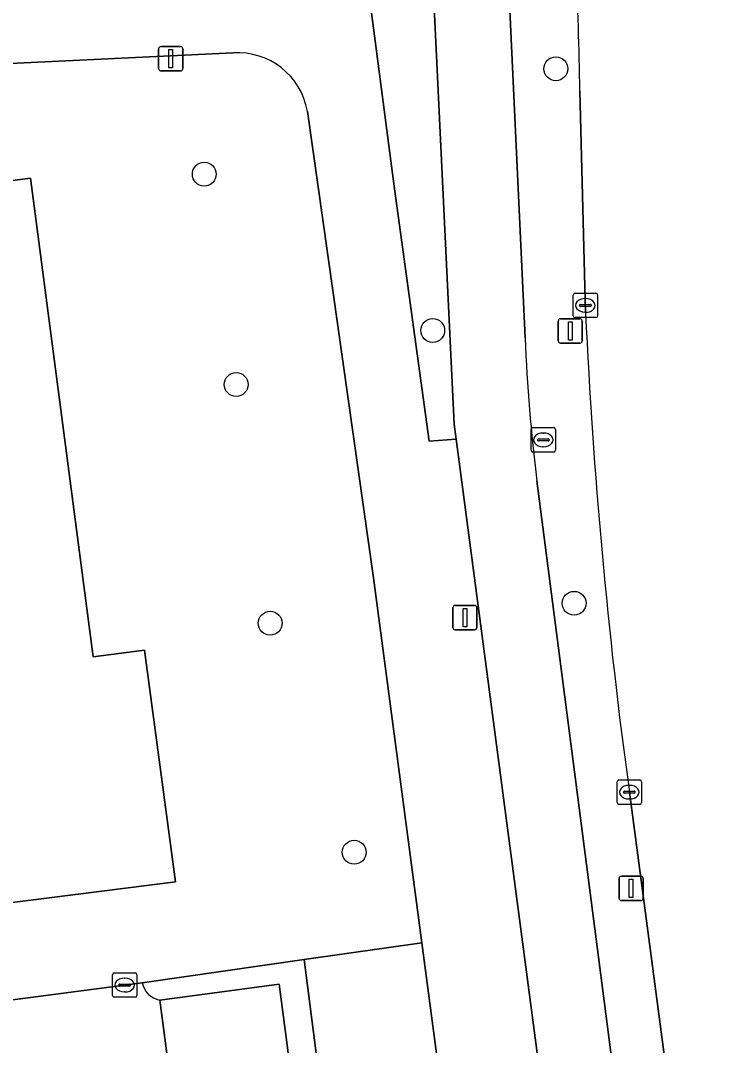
# Model space of a CAD drawing. Extents: x 160554 to 161248, y 385329 to 386506.
# Drawn here: x 161132.45 to 161161.24, y 385794.25 to 385836.26 of the extents above; entities that cross this region are included whole.
import ezdxf

# ---------------------------------------------------------------- set-up
doc = ezdxf.new("R2010")
doc.units = 0
for name, color, linetype in [('IMGEO_Berm_groen', 7, 'Continuous'), ('IMGEO_Boom', 7, 'Continuous'), ('IMGEO_Fietspad_gesloten', 7, 'Continuous'), ('IMGEO_Groenvoorziening', 7, 'Continuous'), ('IMGEO_Haag', 7, 'Continuous'), ('IMGEO_Kolk', 7, 'Continuous'), ('IMGEO_Lichtmast', 7, 'Continuous'), ('IMGEO_Pand', 7, 'Continuous'), ('IMGEO_Parkeervlak_open', 7, 'Continuous'), ('IMGEO_Rijbaan_lokaal_open', 7, 'Continuous'), ('IMGEO_Rijbaan_regionaal_gesloten', 7, 'Continuous'), ('IMGEO_Rioolput', 7, 'Continuous'), ('IMGEO_Voetpad_open', 7, 'Continuous')]:
    doc.layers.add(name, color=color, linetype=linetype)

msp = doc.modelspace()

# ---------------------------------------------------------------- linework, layer by layer
at = {"layer": 'IMGEO_Berm_groen'}
for points in [[(161152.42, 385838.155), (161153.109, 385823.25)], [(161155.589, 385824.286), (161155.357, 385833.364)], [(161153.599, 385817.399), (161158.851, 385776.764), (161160.025, 385761.199), (161160.791, 385753.141)], [(161164.132, 385753.535), (161163.452, 385758.522), (161163.307, 385759.771), (161157.382, 385804.633)]]:
    msp.add_lwpolyline(points, dxfattribs=at)
for centre, radius, start, end in [((161010.39, 385831.123), 144.985, 0.88561, 5.04788), ((161373.346, 385834.244), 217.984, 182.61838, 187.80728), ((161224.598, 385826.291), 71.554, 182.43573, 187.13856)]:
    msp.add_arc(centre, radius, start, end, dxfattribs=at)
at = {"layer": 'IMGEO_Boom'}
for centre in [(161154.369, 385834.284), (161139.973, 385829.965), (161149.328, 385823.555), (161141.278, 385821.343), (161155.119, 385812.375), (161142.673, 385811.556), (161146.114, 385802.171)]:
    msp.add_circle(centre, 0.489, dxfattribs=at)
at = {"layer": 'IMGEO_Fietspad_gesloten'}
for points in [[(161153.109, 385823.25), (161152.42, 385838.155)], [(161149.367, 385837.379), (161150.208, 385819.722), (161150.29, 385819.102), (161155.533, 385779.346), (161155.867, 385776.371), (161156.899, 385762.386), (161157.208, 385759.496)], [(161164.778, 385746.597), (161164.791, 385746.66), (161164.83, 385747.039), (161164.571, 385750.139), (161161.251, 385749.726), (161160.791, 385753.141), (161160.025, 385761.199), (161158.851, 385776.764), (161153.599, 385817.399)]]:
    msp.add_lwpolyline(points, dxfattribs=at)
msp.add_arc((161224.598, 385826.291), 71.554, 182.43573, 187.13856, dxfattribs=at)
at = {"layer": 'IMGEO_Groenvoorziening'}
for points in [[(161129.434, 385991.971), (161128.166, 386002.978), (161126.999, 386010.941), (161125.68, 386021.034), (161123.854, 386033.968), (161119.01, 386071.603), (161113.888, 386108.427), (161111.412, 386121.611), (161110.531, 386125.651), (161108.702, 386125.203), (161108.723, 386125.09), (161109.048, 386123.143), (161109.072, 386122.96), (161109.413, 386120.419), (161112.454, 386099.623), (161125.479, 386000), (161135.368, 385924.28), (161147.764, 385829.368), (161149.183, 385819.023), (161150.29, 385819.102), (161150.208, 385819.722), (161149.367, 385837.379)], [(161141.156, 385834.932), (161118.295, 385833.84), (161107.835, 385833.357)], [(161105.573, 385830.161), (161108.212, 385810.396), (161115.311, 385811.271), (161113.225, 385827.247), (161117.093, 385827.746), (161116.76, 385830.384), (161124.12, 385831.334), (161124.495, 385828.714), (161132.855, 385829.793), (161135.427, 385810.18), (161137.524, 385810.46), (161138.794, 385800.962), (161124.339, 385799.127), (161124.515, 385797.853), (161124.71, 385797.877), (161127.537, 385798.252), (161127.921, 385795.566), (161129.615, 385795.79), (161137.432, 385796.821), (161144.064, 385797.771), (161148.879, 385798.46), (161146.898, 385813.418), (161144.195, 385832.536)], [(161155.155, 385751.183), (161154.731, 385754.485), (161154.49, 385756.093), (161148.879, 385798.46), (161144.064, 385797.771), (161150.56, 385746.899), (161145.879, 385746.303), (161146.007, 385745.409), (161121.966, 385742.298), (161122.308, 385739.682)], [(161138.146, 385796.109), (161143.033, 385796.761), (161149.463, 385747.788), (161144.602, 385747.134), (161144.753, 385746.164), (161138.786, 385745.393), (161123.315, 385743.357), (161122.865, 385746.757), (161121.406, 385746.583), (161121.966, 385742.298), (161146.007, 385745.409), (161145.879, 385746.303), (161150.56, 385746.899), (161144.064, 385797.771)], [(161144.064, 385797.771), (161137.432, 385796.821)]]:
    msp.add_lwpolyline(points, dxfattribs=at)
for centre, radius, start, end in [((161141.348, 385832.051), 2.888, 9.6777, 93.8166), ((161138.305, 385796.983), 0.888, 190.4914, 259.6693)]:
    msp.add_arc(centre, radius, start, end, dxfattribs=at)
at = {"layer": 'IMGEO_Haag'}
for points in [[(161129.434, 385991.971), (161128.166, 386002.978), (161126.999, 386010.941), (161125.68, 386021.034), (161123.854, 386033.968), (161119.01, 386071.603), (161113.888, 386108.427), (161111.412, 386121.611), (161110.531, 386125.651), (161108.702, 386125.203), (161108.723, 386125.09), (161109.048, 386123.143), (161109.072, 386122.96), (161109.413, 386120.419), (161112.454, 386099.623), (161125.479, 386000), (161135.368, 385924.28), (161147.764, 385829.368), (161149.183, 385819.023), (161150.29, 385819.102), (161150.208, 385819.722), (161149.367, 385837.379)], [(161141.156, 385834.932), (161118.295, 385833.84), (161107.835, 385833.357)], [(161105.573, 385830.161), (161108.212, 385810.396), (161115.311, 385811.271), (161113.225, 385827.247), (161117.093, 385827.746), (161116.76, 385830.384), (161124.12, 385831.334), (161124.495, 385828.714), (161132.855, 385829.793), (161135.427, 385810.18), (161137.524, 385810.46), (161138.794, 385800.962), (161124.339, 385799.127), (161124.515, 385797.853), (161124.71, 385797.877), (161127.537, 385798.252), (161127.921, 385795.566), (161129.615, 385795.79), (161137.432, 385796.821), (161144.064, 385797.771), (161148.879, 385798.46), (161146.898, 385813.418), (161144.195, 385832.536)], [(161138.146, 385796.109), (161143.033, 385796.761), (161149.463, 385747.788), (161144.602, 385747.134), (161144.753, 385746.164), (161138.786, 385745.393), (161123.315, 385743.357), (161122.865, 385746.757), (161121.406, 385746.583), (161121.966, 385742.298), (161146.007, 385745.409), (161145.879, 385746.303), (161150.56, 385746.899), (161144.064, 385797.771)], [(161144.064, 385797.771), (161137.432, 385796.821)]]:
    msp.add_lwpolyline(points, dxfattribs=at)
for centre, radius, start, end in [((161141.348, 385832.051), 2.888, 9.6777, 93.8166), ((161138.305, 385796.983), 0.888, 190.4914, 259.6693)]:
    msp.add_arc(centre, radius, start, end, dxfattribs=at)
at = {"layer": 'IMGEO_Kolk'}
for p, q in [((161155.158, 385825.084), (161156.01, 385825.084)), ((161155.083, 385824.158), (161155.083, 385825.01)), ((161155.385, 385824.627), (161155.783, 385824.627)), ((161155.571, 385824.864), (161155.596, 385824.864)), ((161156.084, 385825.01), (161156.084, 385824.158)), ((161155.342, 385824.578), (161155.342, 385824.59)), ((161155.78, 385824.541), (161155.382, 385824.541)), ((161155.594, 385824.304), (161155.569, 385824.304)), ((161155.826, 385824.59), (161155.826, 385824.578)), ((161156.01, 385824.084), (161155.158, 385824.084)), ((161156.881, 385804.207), (161156.881, 385805.059)), ((161156.956, 385805.133), (161157.808, 385805.133)), ((161157.369, 385804.913), (161157.394, 385804.913)), ((161157.882, 385805.059), (161157.882, 385804.207)), ((161157.14, 385804.627), (161157.14, 385804.639)), ((161157.578, 385804.59), (161157.18, 385804.59)), ((161157.183, 385804.676), (161157.581, 385804.676)), ((161157.624, 385804.639), (161157.624, 385804.627)), ((161157.808, 385804.133), (161156.956, 385804.133)), ((161157.392, 385804.353), (161157.367, 385804.353)), ((161136.211, 385796.3), (161136.211, 385797.152)), ((161136.286, 385797.226), (161137.138, 385797.226)), ((161136.699, 385797.006), (161136.724, 385797.006)), ((161137.212, 385797.152), (161137.212, 385796.3)), ((161136.47, 385796.72), (161136.47, 385796.732)), ((161136.908, 385796.683), (161136.51, 385796.683)), ((161136.513, 385796.769), (161136.911, 385796.769)), ((161136.954, 385796.732), (161136.954, 385796.72)), ((161137.138, 385796.226), (161136.286, 385796.226)), ((161136.722, 385796.446), (161136.697, 385796.446))]:
    msp.add_line(p, q, dxfattribs=at)
for points in [[(161155.158, 385825.084), (161156.01, 385825.084)], [(161155.083, 385824.158), (161155.083, 385825.01)], [(161156.084, 385825.01), (161156.084, 385824.158)], [(161156.01, 385824.084), (161155.158, 385824.084)], [(161156.881, 385804.207), (161156.881, 385805.059)], [(161156.956, 385805.133), (161157.808, 385805.133)], [(161157.882, 385805.059), (161157.882, 385804.207)], [(161157.808, 385804.133), (161156.956, 385804.133)], [(161136.211, 385796.3), (161136.211, 385797.152)], [(161136.286, 385797.226), (161137.138, 385797.226)], [(161137.212, 385797.152), (161137.212, 385796.3)], [(161137.138, 385796.226), (161136.286, 385796.226)]]:
    msp.add_lwpolyline(points, dxfattribs=at)
for centre, radius, start, end in [((161155.16, 385825.008), 0.0765, 91.552, 178.448), ((161155.16, 385825.008), 0.0765, 91.552, 178.448), ((161156.008, 385825.008), 0.0765, 1.552, 88.448), ((161156.008, 385825.008), 0.0765, 1.552, 88.448), ((161155.382, 385824.587), 0.0403, 85.8775, 175.7526), ((161155.787, 385824.589), 0.0386, 1.7309, 96.639), ((161155.379, 385824.577), 0.0366, 178.938, 274.7102), ((161155.783, 385824.584), 0.043, 264.8664, 352.4533), ((161155.16, 385824.16), 0.0765, 181.552, 268.448), ((161155.16, 385824.16), 0.0765, 181.552, 268.448), ((161156.008, 385824.16), 0.0765, 271.552, 358.448), ((161156.008, 385824.16), 0.0765, 271.552, 358.448), ((161156.958, 385805.057), 0.0765, 91.552, 178.448), ((161156.958, 385805.057), 0.0765, 91.552, 178.448), ((161157.806, 385805.057), 0.0765, 1.552, 88.448), ((161157.806, 385805.057), 0.0765, 1.552, 88.448), ((161157.18, 385804.636), 0.0403, 85.8775, 175.7526), ((161157.177, 385804.626), 0.0366, 178.938, 274.7102), ((161157.581, 385804.633), 0.043, 264.8664, 352.4533), ((161157.585, 385804.638), 0.0386, 1.7309, 96.639), ((161156.958, 385804.209), 0.0765, 181.552, 268.448), ((161156.958, 385804.209), 0.0765, 181.552, 268.448), ((161157.806, 385804.209), 0.0765, 271.552, 358.448), ((161157.806, 385804.209), 0.0765, 271.552, 358.448), ((161136.288, 385797.15), 0.0765, 91.552, 178.448), ((161136.288, 385797.15), 0.0765, 91.552, 178.448), ((161137.136, 385797.15), 0.0765, 1.552, 88.448), ((161137.136, 385797.15), 0.0765, 1.552, 88.448), ((161136.51, 385796.729), 0.0403, 85.8775, 175.7526), ((161136.507, 385796.719), 0.0366, 178.938, 274.7102), ((161136.911, 385796.726), 0.043, 264.8664, 352.4533), ((161136.915, 385796.731), 0.0386, 1.7309, 96.639), ((161136.288, 385796.302), 0.0765, 181.552, 268.448), ((161136.288, 385796.302), 0.0765, 181.552, 268.448), ((161137.136, 385796.302), 0.0765, 271.552, 358.448), ((161137.136, 385796.302), 0.0765, 271.552, 358.448)]:
    msp.add_arc(centre, radius, start, end, dxfattribs=at)
for centre, major_axis, ratio, start_param, end_param in [((161155.57, 385824.584), (-0.387, 0.002), 0.722429, 4.712389, 7.853982), ((161155.595, 385824.584), (-0.39, 0.002), 0.717154, 1.570796, 4.712389), ((161157.368, 385804.633), (-0.387, 0.002), 0.722429, 4.712389, 7.853982), ((161157.393, 385804.633), (-0.39, 0.002), 0.717154, 1.570796, 4.712389), ((161136.698, 385796.726), (-0.387, 0.002), 0.722429, 4.712389, 7.853982), ((161136.723, 385796.726), (-0.39, 0.002), 0.717154, 1.570796, 4.712389)]:
    msp.add_ellipse(centre, major_axis=major_axis, ratio=ratio, start_param=start_param, end_param=end_param, dxfattribs=at)
at = {"layer": 'IMGEO_Lichtmast'}
for p, q in [((161138.204, 385835.196), (161138.994, 385835.196)), ((161138.994, 385835.196), (161138.204, 385835.196)), ((161138.104, 385834.296), (161138.104, 385835.096)), ((161138.104, 385835.096), (161138.104, 385834.296)), ((161139.094, 385835.096), (161139.094, 385834.296)), ((161139.094, 385834.296), (161139.094, 385835.096)), ((161138.994, 385834.196), (161138.204, 385834.196)), ((161138.204, 385834.196), (161138.994, 385834.196)), ((161154.466, 385823.136), (161154.466, 385823.936)), ((161154.466, 385823.936), (161154.466, 385823.136)), ((161154.566, 385824.036), (161155.356, 385824.036)), ((161155.356, 385824.036), (161154.566, 385824.036)), ((161155.456, 385823.936), (161155.456, 385823.136)), ((161155.456, 385823.136), (161155.456, 385823.936)), ((161155.356, 385823.036), (161154.566, 385823.036)), ((161154.566, 385823.036), (161155.356, 385823.036)), ((161150.152, 385811.389), (161150.152, 385812.189)), ((161150.152, 385812.189), (161150.152, 385811.389)), ((161150.252, 385812.289), (161151.042, 385812.289)), ((161151.042, 385812.289), (161150.252, 385812.289)), ((161151.142, 385812.189), (161151.142, 385811.389)), ((161151.142, 385811.389), (161151.142, 385812.189)), ((161151.042, 385811.289), (161150.252, 385811.289)), ((161150.252, 385811.289), (161151.042, 385811.289)), ((161156.959, 385800.291), (161156.959, 385801.091)), ((161156.959, 385801.091), (161156.959, 385800.291)), ((161157.059, 385801.191), (161157.849, 385801.191)), ((161157.849, 385801.191), (161157.059, 385801.191)), ((161157.949, 385801.091), (161157.949, 385800.291)), ((161157.949, 385800.291), (161157.949, 385801.091)), ((161157.849, 385800.191), (161157.059, 385800.191)), ((161157.059, 385800.191), (161157.849, 385800.191))]:
    msp.add_line(p, q, dxfattribs=at)
for points in [[(161138.524, 385835.071), (161138.674, 385835.071), (161138.674, 385834.321), (161138.524, 385834.321), (161138.524, 385835.071)], [(161154.886, 385823.911), (161155.036, 385823.911), (161155.036, 385823.161), (161154.886, 385823.161), (161154.886, 385823.911)], [(161150.572, 385812.164), (161150.722, 385812.164), (161150.722, 385811.414), (161150.572, 385811.414), (161150.572, 385812.164)], [(161157.379, 385801.066), (161157.529, 385801.066), (161157.529, 385800.316), (161157.379, 385800.316), (161157.379, 385801.066)]]:
    msp.add_lwpolyline(points, dxfattribs=at)
for centre, start, end in [((161138.204, 385835.096), 90, 180), ((161138.204, 385835.096), 90, 180), ((161138.994, 385835.096), 0, 90), ((161138.994, 385835.096), 360, 90), ((161138.204, 385834.296), 180, 270), ((161138.204, 385834.296), 180, 270), ((161138.994, 385834.296), 270, 0), ((161138.994, 385834.296), 270, 0), ((161154.566, 385823.936), 90, 180), ((161154.566, 385823.936), 90, 180), ((161155.356, 385823.936), 0, 90), ((161155.356, 385823.936), 360, 90), ((161154.566, 385823.136), 180, 270), ((161154.566, 385823.136), 180, 270), ((161155.356, 385823.136), 270, 0), ((161155.356, 385823.136), 270, 0), ((161150.252, 385812.189), 90, 180), ((161150.252, 385812.189), 90, 180), ((161151.042, 385812.189), 0, 90), ((161151.042, 385812.189), 360, 90), ((161150.252, 385811.389), 180, 270), ((161150.252, 385811.389), 180, 270), ((161151.042, 385811.389), 270, 0), ((161151.042, 385811.389), 270, 0), ((161157.059, 385801.091), 90, 180), ((161157.059, 385801.091), 90, 180), ((161157.849, 385801.091), 0, 90), ((161157.849, 385801.091), 360, 90), ((161157.059, 385800.291), 180, 270), ((161157.059, 385800.291), 180, 270), ((161157.849, 385800.291), 270, 0), ((161157.849, 385800.291), 270, 0)]:
    msp.add_arc(centre, 0.1, start, end, dxfattribs=at)
at = {"layer": 'IMGEO_Pand'}
msp.add_lwpolyline([(161113.225, 385827.247), (161115.311, 385811.271), (161116.327, 385803.492), (161117.278, 385803.609), (161117.868, 385799.323), (161124.196, 385800.164), (161124.339, 385799.127), (161138.794, 385800.962), (161137.524, 385810.46), (161135.427, 385810.18), (161132.855, 385829.793), (161124.495, 385828.714), (161124.12, 385831.334), (161116.76, 385830.384), (161117.093, 385827.746)], close=True, dxfattribs=at)
at = {"layer": 'IMGEO_Parkeervlak_open'}
msp.add_lwpolyline([(161144.602, 385747.134), (161149.463, 385747.788), (161143.033, 385796.761), (161138.146, 385796.109)], close=True, dxfattribs=at)
at = {"layer": 'IMGEO_Rijbaan_lokaal_open'}
for points in [[(161137.432, 385796.821), (161129.615, 385795.79), (161127.921, 385795.566), (161116.035, 385793.998), (161116.805, 385788.027), (161117.592, 385788.15), (161129.433, 385789.746), (161131.872, 385790.08)], [(161133.004, 385789.253), (161134.479, 385777.65), (161134.529, 385777.656), (161138.246, 385749.035), (161138.786, 385745.393), (161144.753, 385746.164), (161144.602, 385747.134), (161138.146, 385796.109)]]:
    msp.add_lwpolyline(points, dxfattribs=at)
msp.add_arc((161138.305, 385796.983), 0.888, 190.4914, 259.6693, dxfattribs=at)
at = {"layer": 'IMGEO_Rijbaan_regionaal_gesloten'}
for points in [[(161155.357, 385833.364), (161155.589, 385824.286)], [(161157.382, 385804.633), (161163.307, 385759.771), (161163.452, 385758.522), (161164.132, 385753.535), (161164.571, 385750.139), (161164.83, 385747.039), (161164.791, 385746.66), (161164.778, 385746.597)]]:
    msp.add_lwpolyline(points, dxfattribs=at)
for centre, radius, start, end in [((161010.39, 385831.123), 144.985, 0.88561, 5.04788), ((161373.346, 385834.244), 217.984, 182.61838, 187.80728)]:
    msp.add_arc(centre, radius, start, end, dxfattribs=at)
at = {"layer": 'IMGEO_Rioolput'}
for p, q in [((161153.432, 385819.573), (161154.284, 385819.573)), ((161153.357, 385818.647), (161153.357, 385819.499)), ((161153.845, 385819.353), (161153.87, 385819.353)), ((161154.358, 385819.499), (161154.358, 385818.647)), ((161153.616, 385819.067), (161153.616, 385819.079)), ((161154.054, 385819.03), (161153.656, 385819.03)), ((161153.659, 385819.116), (161154.057, 385819.116)), ((161153.868, 385818.793), (161153.843, 385818.793)), ((161154.1, 385819.079), (161154.1, 385819.067)), ((161154.284, 385818.573), (161153.432, 385818.573))]:
    msp.add_line(p, q, dxfattribs=at)
for points in [[(161153.432, 385819.573), (161154.284, 385819.573)], [(161153.357, 385818.647), (161153.357, 385819.499)], [(161154.358, 385819.499), (161154.358, 385818.647)], [(161154.284, 385818.573), (161153.432, 385818.573)]]:
    msp.add_lwpolyline(points, dxfattribs=at)
for centre, radius, start, end in [((161153.434, 385819.497), 0.0765, 91.552, 178.448), ((161153.434, 385819.497), 0.0765, 91.552, 178.448), ((161154.282, 385819.497), 0.0765, 1.552, 88.448), ((161154.282, 385819.497), 0.0765, 1.552, 88.448), ((161153.656, 385819.076), 0.0403, 85.8775, 175.7526), ((161153.653, 385819.066), 0.0366, 178.938, 274.7102), ((161154.057, 385819.073), 0.043, 264.8664, 352.4533), ((161154.061, 385819.078), 0.0386, 1.7309, 96.639), ((161153.434, 385818.649), 0.0765, 181.552, 268.448), ((161153.434, 385818.649), 0.0765, 181.552, 268.448), ((161154.282, 385818.649), 0.0765, 271.552, 358.448), ((161154.282, 385818.649), 0.0765, 271.552, 358.448)]:
    msp.add_arc(centre, radius, start, end, dxfattribs=at)
for centre, major_axis, ratio, start_param, end_param in [((161153.844, 385819.073), (-0.387, 0.002), 0.722429, 4.712389, 7.853982), ((161153.869, 385819.073), (-0.39, 0.002), 0.717154, 1.570796, 4.712389)]:
    msp.add_ellipse(centre, major_axis=major_axis, ratio=ratio, start_param=start_param, end_param=end_param, dxfattribs=at)
at = {"layer": 'IMGEO_Voetpad_open'}
for points in [[(161157.208, 385759.496), (161156.899, 385762.386), (161155.867, 385776.371), (161155.533, 385779.346), (161150.29, 385819.102), (161149.183, 385819.023), (161147.764, 385829.368), (161135.368, 385924.28)], [(161110.155, 385838.705), (161107.835, 385833.357), (161118.295, 385833.84), (161141.156, 385834.932)], [(161144.195, 385832.536), (161146.898, 385813.418), (161148.879, 385798.46), (161154.49, 385756.093), (161154.731, 385754.485), (161155.155, 385751.183), (161157.052, 385745.362)]]:
    msp.add_lwpolyline(points, dxfattribs=at)
msp.add_arc((161141.348, 385832.051), 2.888, 9.6777, 93.8166, dxfattribs=at)

doc.saveas('drawing.dxf')
